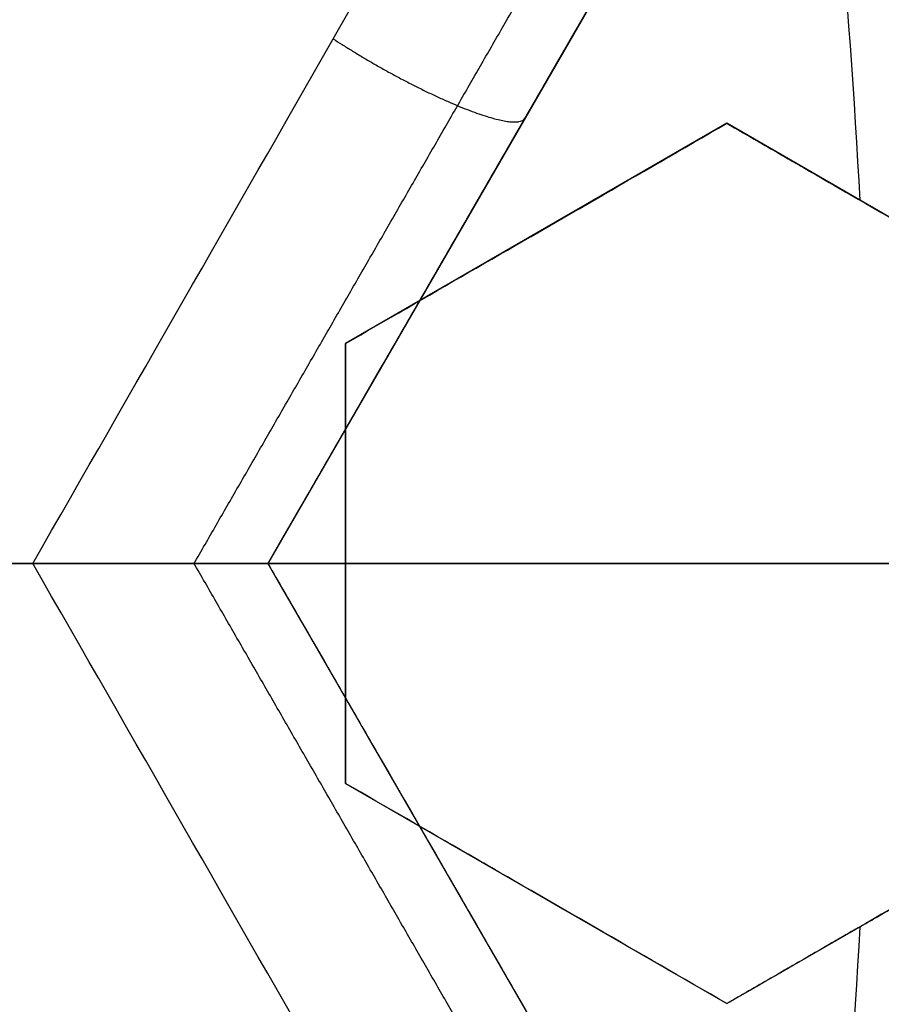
# Model space of a CAD drawing. Header units: centimetres. Extents: x -10 to 8.9, y -29.1 to -8.
# Tile 663 of 1035: x -6.1565 to -6.1023, y -28.2328 to -28.1708. Entities that reach past the tile are written whole.
import ezdxf

# ---------------------------------------------------------------- set-up
doc = ezdxf.new("R2010")
doc.units = ezdxf.units.CM
doc.layers.add('Default', color=7, linetype='Continuous', true_color=0x000000)

msp = doc.modelspace()

# ---------------------------------------------------------------- linework, layer by layer
at = {"layer": 'Default'}
for p, q in [((-6.108647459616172, -28.14914136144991, -1.114481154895), (-6.140897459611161, -28.20499999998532, -1.114481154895)), ((-6.124772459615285, -28.17707068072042, -1.158003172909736), (-6.124772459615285, -28.17707068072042, -1.065)), ((-6.112000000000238, -28.17728718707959, 0.1965351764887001), (-6.136000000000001, -28.19114359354, 0.1965351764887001)), ((-6.088000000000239, -28.19114359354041, 0.19057738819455), (-6.112000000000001, -28.17728718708, 0.19057738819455)), ((-6.12400000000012, -28.1842153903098, 0.1699478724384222), (-6.12400000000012, -28.1842153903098, 0.223156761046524)), ((-6.136, -28.19114359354, 0.2010622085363), (-6.136, -28.21885640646, 0.2010622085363)), ((-6.356237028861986, -28.205, 0.1625), (-6.088000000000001, -28.205, 0.1625)), ((-6.011897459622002, -28.205, -1.065), (-6.140897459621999, -28.205, -1.065)), ((-6.140897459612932, -28.20500000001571, -1.114481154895), (-6.108647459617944, -28.26085863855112, -1.114481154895)), ((-6.136, -28.205, 0.1744999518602), (-6.136, -28.205, 0.2277088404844)), ((-6.13599999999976, -28.21885640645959, 0.1965351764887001), (-6.111999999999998, -28.23271281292, 0.1965351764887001)), ((-6.111999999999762, -28.23271281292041, 0.19057738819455), (-6.088, -28.21885640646, 0.19057738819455)), ((-6.123999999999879, -28.22578460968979, 0.1699478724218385), (-6.123999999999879, -28.22578460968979, 0.2231567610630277))]:
    msp.add_line(p, q, dxfattribs=at)
at = {"layer": 'Default', "extrusion": (0, 0, -1)}
for centre, radius, start, end in [((6.550000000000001, -28.205, -0.45), 0.9, 90, 270), ((6.550000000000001, -28.205, 0.3399975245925), 0.8999999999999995, 90, 270), ((6.550000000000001, -28.205, 1.15), 0.8550000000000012, 90, 270), ((6.550000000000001, -28.205, 0.82), 0.8250000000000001, 0, 180), ((6.550000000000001, -28.205, 1.03), 0.82, 0, 180), ((6.550000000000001, -28.205, 1.005), 0.795, 0, 180), ((6.550000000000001, -28.205, 1.005), 0.7825000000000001, 0, 180), ((6.550000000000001, -28.205, 0.5348786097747), 0.7584500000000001, 90, 180), ((6.550000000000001, -28.205, 0.895), 0.7575000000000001, 0, 180), ((6.550000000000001, -28.205, -0.2075), 0.75, 0, 180), ((6.550000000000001, -28.205, -0.2075), 0.7025000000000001, 0, 180), ((6.550000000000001, -28.205, -0.1825), 0.6775000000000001, 0, 180), ((6.550000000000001, -28.205, -0.1725), 0.6774999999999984, 0, 180), ((6.550000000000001, -28.205, -0.2), 0.6725, 0, 180), ((6.550000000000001, -28.205, -0.1625), 0.6725, 0, 180), ((6.550000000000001, -28.205, -0.2), 0.6367740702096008, 0, 180), ((6.550000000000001, -28.205, -0.1809807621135), 0.6125, 0, 180), ((6.550000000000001, -28.205, -0.195), 0.6075000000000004, 0, 180), ((6.550000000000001, -28.205, -0.1625), 0.6075, 0, 180), ((6.550000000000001, -28.205, 1.24), 0.6075, 0, 180), ((6.550000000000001, -28.205, 1.220980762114), 0.6075, 0, 180), ((6.550000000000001, -28.205, -0.4), 0.5999999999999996, 90, 270), ((6.550000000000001, -28.205, -0.18660444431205), 0.5500000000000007, 0, 180), ((6.550000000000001, -28.205, 0.82), 0.8250000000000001, 180, 0), ((6.550000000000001, -28.205, 1.03), 0.82, 180, 0), ((6.550000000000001, -28.205, 1.005), 0.7950000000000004, 180, 0), ((6.550000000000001, -28.205, 0.87), 0.7825000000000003, 180, 0), ((6.550000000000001, -28.205, 1.005), 0.7825000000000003, 180, 0), ((6.550000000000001, -28.205, 0.895), 0.7575000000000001, 180, 0), ((6.550000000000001, -28.205, 0.53), 0.75, 180, 0), ((6.550000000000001, -28.205, -0.2075), 0.75, 180, 0), ((6.550000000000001, -28.205, -0.2075), 0.7025000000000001, 180, 0), ((6.550000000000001, -28.205, -0.1825), 0.6775000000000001, 180, 0), ((6.550000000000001, -28.205, -0.1725), 0.6774999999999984, 180, 0), ((6.550000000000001, -28.205, -0.1625), 0.6724999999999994, 180, 0), ((6.550000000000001, -28.205, -0.2), 0.6724999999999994, 180, 0), ((6.550000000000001, -28.205, -0.2), 0.6367740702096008, 180, 0), ((6.550000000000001, -28.205, -0.1809807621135), 0.6125, 180, 0), ((6.550000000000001, -28.205, -0.1625), 0.6075000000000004, 180, 0), ((6.550000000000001, -28.205, -0.195), 0.6075000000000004, 180, 0), ((6.550000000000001, -28.205, 1.220980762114), 0.6075, 180, 0), ((6.550000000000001, -28.205, 1.24), 0.6075000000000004, 180, 0), ((6.550000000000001, -28.205, -0.18660444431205), 0.5500000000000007, 180, 0)]:
    msp.add_arc(centre, radius, start, end, dxfattribs=at)
at = {"layer": 'Default'}
for centre, radius, start, end in [((-6.550000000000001, -28.205, -0.82), 0.8349999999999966, 270, 90), ((-6.550000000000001, -28.205, -1.13), 0.8349999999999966, 270, 90), ((-6.550000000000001, -28.205, -0.9750000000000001), 0.8350000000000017, 270, 90), ((-6.550000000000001, -28.205, -0.845), 0.8250000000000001, 0, 180), ((-6.550000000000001, -28.205, -0.8325), 0.8249999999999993, 0, 180), ((-6.550000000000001, -28.205, -0.87), 0.8, 0, 180), ((-6.550000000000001, -28.205, -0.87), 0.7825000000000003, 0, 180), ((-6.550000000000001, -28.205, 0.35), 0.775, 270, 90), ((-6.550000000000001, -28.205, -0.1486250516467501), 0.7749999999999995, 270, 90), ((-6.550000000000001, -28.205, -0.9800000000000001), 0.7575000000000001, 0, 180), ((-6.550000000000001, -28.205, -0.9375), 0.7575000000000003, 0, 180), ((-6.550000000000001, -28.205, -0.53), 0.75, 0, 180), ((-6.550000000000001, -28.205, -0.1612499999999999), 0.75, 0, 74.77009621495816), ((-6.550000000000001, -28.205, 0.1625), 0.6775000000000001, 0, 180), ((-6.550000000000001, -28.205, 0.18125), 0.6724999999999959, 0, 180), ((-6.550000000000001, -28.205, -1.21), 0.67, 0, 180), ((-6.550000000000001, -28.205, -1.24), 0.6400000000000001, 0, 180), ((-6.549999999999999, -28.205, 0.2), 0.6367740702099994, 0, 180), ((-6.550000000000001, -28.205, 0.1625), 0.6231698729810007, 0, 180), ((-6.550000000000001, -28.205, 0.17875), 0.6074999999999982, 0, 180), ((-6.550000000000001, -28.205, -1.230490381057), 0.6074999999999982, 0, 180), ((-6.550000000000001, -28.205, 0.45), 0.6000000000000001, 270, 90), ((-6.550000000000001, -28.205, 0.35), 0.6000000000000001, 270, 90), ((-6.550000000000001, -28.205, 0.195), 0.55, 0, 180), ((-6.550000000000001, -28.205, 0.1782088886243), 0.55, 0, 180), ((-6.5500000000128, -28.2050000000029, 0.1625), 0.4469695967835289, 2.93321794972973, 12.94174343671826), ((-6.550000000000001, -28.205, -0.845), 0.8250000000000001, 180, 0), ((-6.550000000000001, -28.205, -0.8325), 0.8249999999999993, 180, 0), ((-6.550000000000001, -28.205, -0.87), 0.8, 180, 0), ((-6.550000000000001, -28.205, -0.9800000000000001), 0.7575000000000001, 180, 0), ((-6.550000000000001, -28.205, -0.9375), 0.7574999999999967, 180, 0), ((-6.550000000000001, -28.205, 0.1625), 0.6775000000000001, 180, 0), ((-6.550000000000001, -28.205, 0.18125), 0.6724999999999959, 180, 0), ((-6.550000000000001, -28.205, -1.21), 0.67, 180, 0), ((-6.550000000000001, -28.205, -1.24), 0.6400000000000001, 180, 0), ((-6.550000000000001, -28.205, 0.2), 0.6367740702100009, 180, 0), ((-6.550000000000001, -28.205, 0.1625), 0.6231698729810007, 180, 0), ((-6.550000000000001, -28.205, 0.17875), 0.6074999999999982, 180, 0), ((-6.550000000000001, -28.205, -1.230490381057), 0.6074999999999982, 180, 0), ((-6.550000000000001, -28.205, 0.195), 0.55, 180, 0), ((-6.550000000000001, -28.205, 0.1782088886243), 0.55, 248.3999999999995, 0), ((-6.550000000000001, -28.205, -0.7112749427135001), 0.7750000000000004, 274.5310199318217, 0), ((-6.550000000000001, -28.205, -0.1612499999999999), 0.75, 296.8079204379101, 0), ((-6.550000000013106, -28.20499999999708, 0.1625), 0.4469695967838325, 347.0582565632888, 357.0667820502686)]:
    msp.add_arc(centre, radius, start, end, dxfattribs=at)
at = {"layer": 'Default', "extrusion": (1.379857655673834e-06, 1.228458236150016e-16, -0.9999999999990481)}
msp.add_arc((6.549999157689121, -28.20500000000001, 0.5348706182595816), 0.7584484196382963, 180, 287.9998757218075, dxfattribs=at)
at = {"layer": 'Default', "extrusion": (0, -1, 0)}
msp.add_arc((-6.550000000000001, -2.31, 28.20500000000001), 1.215, 71.06258657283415, 75.27834621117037, dxfattribs=at)
at = {"layer": 'Default'}
for points, degree in [([(-6.550000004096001, -27.30500495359, -1.129995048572), (-6.537465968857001, -27.30500495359, -1.129995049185), (-6.512386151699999, -27.30552127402, -1.129973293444), (-6.474783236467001, -27.3078854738, -1.129982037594), (-6.437304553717, -27.31181799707, -1.129979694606), (-6.399970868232, -27.3173257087, -1.129980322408), (-6.362926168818, -27.32438806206, -1.129980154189), (-6.326197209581, -27.3329983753, -1.129980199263), (-6.289861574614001, -27.34314050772, -1.129980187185), (-6.254013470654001, -27.35478489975, -1.129980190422), (-6.218660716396, -27.36792869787, -1.129980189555), (-6.183898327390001, -27.38253814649, -1.129980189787), (-6.149770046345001, -27.39859430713, -1.129980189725), (-6.116350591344, -27.41606289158, -1.129980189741), (-6.083707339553, -27.43490588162, -1.129980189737), (-6.051859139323, -27.45511347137, -1.129980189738), (-6.020892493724, -27.47663251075, -1.129980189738), (-5.990848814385, -27.49943348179, -1.129980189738), (-5.961791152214, -27.52346942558, -1.129980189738), (-5.933780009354, -27.54868705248, -1.129980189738), (-5.906829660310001, -27.5750745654, -1.129980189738), (-5.881013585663, -27.60256235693, -1.129980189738), (-5.856368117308, -27.63111066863, -1.129980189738), (-5.832942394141, -27.66066372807, -1.129980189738), (-5.810787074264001, -27.69115373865, -1.129980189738), (-5.789912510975, -27.72256746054, -1.129980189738), (-5.770375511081, -27.75482271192, -1.129980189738), (-5.752204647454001, -27.78787084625, -1.129980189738), (-5.735435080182, -27.8216495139, -1.129980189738), (-5.720103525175, -27.8560794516, -1.129980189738), (-5.706216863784, -27.89114626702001, -1.129980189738), (-5.693813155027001, -27.92675906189, -1.129980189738), (-5.682910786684, -27.96286272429, -1.129980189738), (-5.673530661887, -27.99939085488, -1.129980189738), (-5.665692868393, -28.03625586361, -1.129980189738), (-5.659400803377, -28.07344306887, -1.129980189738), (-5.654672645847, -28.11085723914, -1.129980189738), (-5.651515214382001, -28.14843802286, -1.129980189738), (-5.649934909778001, -28.18611932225, -1.129980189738), (-5.649933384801, -28.22380820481, -1.129980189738), (-5.65151069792, -28.26149020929, -1.129980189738), (-5.654665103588, -28.29907102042, -1.129980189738), (-5.659390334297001, -28.33648606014, -1.129980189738), (-5.665679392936, -28.37367347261, -1.129980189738), (-5.673514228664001, -28.41053911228, -1.129980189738), (-5.68289159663, -28.447068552, -1.129980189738), (-5.693791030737, -28.48317285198, -1.129980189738), (-5.706192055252, -28.51878703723, -1.129980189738), (-5.720075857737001, -28.5538547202, -1.129980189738), (-5.735404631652, -28.58828579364, -1.129980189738), (-5.752171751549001, -28.62206623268, -1.129980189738), (-5.770339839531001, -28.65511550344, -1.129980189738), (-5.78987442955, -28.68737253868, -1.129980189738), (-5.810746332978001, -28.71878763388, -1.129980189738), (-5.832899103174, -28.74927924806, -1.129980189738), (-5.85632282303, -28.77883458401, -1.129980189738), (-5.880965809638, -28.80738458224, -1.129980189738), (-5.906779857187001, -28.83487458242, -1.129980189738), (-5.933727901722, -28.86126400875, -1.129980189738), (-5.961736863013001, -28.88648372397, -1.129980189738), (-5.990793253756, -28.9105224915, -1.129980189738), (-6.020835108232, -28.93332580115, -1.129980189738), (-6.051800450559, -28.95484754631, -1.129980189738), (-6.083647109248, -28.97505764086, -1.129980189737), (-6.116288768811, -28.99390313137, -1.129980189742), (-6.149707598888, -29.01137470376, -1.129980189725), (-6.183834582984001, -29.02743347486, -1.129980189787), (-6.218595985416, -29.04204567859, -1.129980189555), (-6.253947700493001, -29.05519220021, -1.129980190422), (-6.289795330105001, -29.06683951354, -1.129980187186), (-6.326131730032, -29.07698483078, -1.129980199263), (-6.36285948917, -29.08559773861, -1.12998015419), (-6.399900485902, -29.09266234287, -1.129980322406), (-6.437231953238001, -29.0981728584, -1.129979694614), (-6.47471667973, -29.10210911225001, -1.129982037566), (-6.512339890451, -29.1044772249, -1.129973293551), (-6.537448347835, -29.10499504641, -1.129995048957), (-6.549999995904, -29.10499504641, -1.129995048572)], 3), ([(-6.550000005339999, -27.32500645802, -1.149993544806), (-6.537651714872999, -27.32500645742, -1.149993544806), (-6.512986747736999, -27.32554459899, -1.150002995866), (-6.476051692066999, -27.32787036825, -1.14999919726), (-6.439276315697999, -27.33175223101, -1.150000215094), (-6.402654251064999, -27.33717969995, -1.149999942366), (-6.366301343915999, -27.34414129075, -1.150000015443), (-6.330232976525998, -27.35263500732, -1.149999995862), (-6.294592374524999, -27.36262965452, -1.150000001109), (-6.259531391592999, -27.37406902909, -1.149999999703), (-6.225026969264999, -27.3869473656, -1.15000000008), (-6.191106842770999, -27.40125022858, -1.149999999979), (-6.157777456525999, -27.41697696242, -1.150000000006), (-6.125134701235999, -27.43408646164, -1.149999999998), (-6.093256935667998, -27.45253472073, -1.15), (-6.062162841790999, -27.47231088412, -1.15), (-6.031930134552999, -27.49336665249, -1.15), (-6.002594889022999, -27.51567691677, -1.15), (-5.974227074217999, -27.53918966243, -1.15), (-5.946891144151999, -27.56384678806, -1.15), (-5.920598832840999, -27.58963664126, -1.15), (-5.895416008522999, -27.61649551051, -1.15), (-5.871372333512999, -27.64439091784, -1.15), (-5.848517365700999, -27.67326728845, -1.15), (-5.826900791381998, -27.7030584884, -1.15), (-5.806533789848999, -27.73375047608, -1.15), (-5.787472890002, -27.76526110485, -1.15), (-5.76974489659, -27.79754437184, -1.15), (-5.753383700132, -27.83054026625, -1.15), (-5.738424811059, -27.86417236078, -1.15), (-5.724875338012, -27.89842624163, -1.15), (-5.71277321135, -27.93321101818, -1.15), (-5.702135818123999, -27.96847408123, -1.15), (-5.692983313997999, -28.00415159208, -1.15), (-5.68533537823, -28.04015809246, -1.15), (-5.679195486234, -28.07647885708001, -1.15), (-5.674581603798, -28.11301879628, -1.15), (-5.67150000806, -28.14971971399, -1.15), (-5.669956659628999, -28.18652113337, -1.15), (-5.669953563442, -28.22333487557, -1.15), (-5.671491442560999, -28.26014682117, -1.15), (-5.674568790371, -28.29686076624, -1.15), (-5.679179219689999, -28.33341174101, -1.15), (-5.685316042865, -28.36974098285, -1.15), (-5.692961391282, -28.40575529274, -1.15), (-5.702112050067, -28.44144108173, -1.15), (-5.712748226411, -28.47671239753, -1.15), (-5.724850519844, -28.511507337, -1.15), (-5.738400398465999, -28.54576972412, -1.15), (-5.753358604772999, -28.57940639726, -1.15), (-5.769717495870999, -28.61240308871, -1.15), (-5.787441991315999, -28.6446852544, -1.15), (-5.806500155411, -28.6761964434, -1.15), (-5.826864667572, -28.70688945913, -1.15), (-5.848479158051, -28.73668231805, -1.15), (-5.871332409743, -28.76556074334, -1.15), (-5.895372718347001, -28.79345624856, -1.15), (-5.920549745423, -28.82031302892, -1.15), (-5.946837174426, -28.84610244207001, -1.15), (-5.974176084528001, -28.8707665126, -1.15), (-6.002558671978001, -28.89429476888, -1.15), (-6.031913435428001, -28.9166216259, -1.15), (-6.062165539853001, -28.9376912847, -1.15), (-6.093277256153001, -28.95747792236, -1.15), (-6.125171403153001, -28.97593404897, -1.149999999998), (-6.157830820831, -28.99304986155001, -1.150000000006), (-6.191177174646, -29.0087814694, -1.149999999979), (-6.225118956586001, -29.02308952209, -1.15000000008), (-6.25964571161, -29.03597120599, -1.149999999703), (-6.294721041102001, -29.04740944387, -1.150000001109), (-6.330363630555, -29.05739860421, -1.149999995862), (-6.366429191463, -29.06588597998, -1.150000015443), (-6.40278818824, -29.07284313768, -1.149999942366), (-6.439415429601, -29.07826537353, -1.150000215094), (-6.476180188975, -29.08214014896, -1.14999919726), (-6.513077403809, -29.08445837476, -1.150002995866), (-6.537686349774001, -29.08499354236, -1.149993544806), (-6.54999999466, -29.08499354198, -1.149993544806)], 3), ([(-6.549999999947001, -27.42838343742, -0.7616165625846), (-6.538747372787, -27.42824483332, -0.7617551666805), (-6.516204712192, -27.42845367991, -0.7620351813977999), (-6.482313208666, -27.43024072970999, -0.7624632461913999), (-6.448493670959, -27.43350371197, -0.7628974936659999), (-6.414786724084, -27.43824561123, -0.763337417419), (-6.381352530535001, -27.44444544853, -0.7637809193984), (-6.348201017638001, -27.45209983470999, -0.7642278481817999), (-6.315445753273, -27.46118216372, -0.764676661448), (-6.283108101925, -27.47168408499, -0.7651270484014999), (-6.251249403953, -27.48358745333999, -0.7655781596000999), (-6.219910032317, -27.49687984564, -0.766029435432), (-6.189177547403, -27.51152847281, -0.7664796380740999), (-6.159225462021, -27.52744172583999, -0.7669261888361), (-6.130017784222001, -27.54461827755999, -0.7673695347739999), (-6.101215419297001, -27.56329288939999, -0.7678150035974), (-6.073286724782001, -27.58321536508, -0.7682556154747), (-6.047409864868, -27.60344005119, -0.7686723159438), (-6.024707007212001, -27.6227118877, -0.7690451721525), (-6.004504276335, -27.64114310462, -0.7693833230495), (-5.984998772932, -27.66020157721, -0.7697151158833), (-5.965776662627, -27.68034635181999, -0.7700594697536), (-5.947249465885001, -27.70119728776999, -0.7704083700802), (-5.929608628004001, -27.72252886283, -0.7707584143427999), (-5.913139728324, -27.74390244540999, -0.7711027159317), (-5.896745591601, -27.76673460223, -0.7714641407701), (-5.879471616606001, -27.79280128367, -0.7718690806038), (-5.862185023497, -27.82140181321, -0.7723044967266), (-5.845650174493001, -27.85166194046, -0.7727558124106), (-5.830525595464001, -27.88248582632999, -0.7732063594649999), (-5.816816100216, -27.91378163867, -0.7736550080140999), (-5.804432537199, -27.94575507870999, -0.7741047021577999), (-5.793443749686, -27.97826360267, -0.7745533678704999), (-5.783885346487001, -28.01119863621, -0.7749995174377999), (-5.775776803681, -28.04447658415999, -0.7754420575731), (-5.769121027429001, -28.07806966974, -0.7758806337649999), (-5.763924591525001, -28.11195605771, -0.7763150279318), (-5.760204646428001, -28.14606329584, -0.7767440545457), (-5.75797080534, -28.18027120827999, -0.7771671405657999), (-5.757226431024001, -28.21470555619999, -0.7775824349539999), (-5.757979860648, -28.24925848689, -0.7780047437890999), (-5.760231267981, -28.28374168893, -0.7784336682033), (-5.763975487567, -28.31808767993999, -0.7788678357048), (-5.769197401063, -28.35219385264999, -0.7793060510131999), (-5.775894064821, -28.38605939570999, -0.7797482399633), (-5.784064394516, -28.41964983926, -0.7801939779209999), (-5.793686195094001, -28.45285785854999, -0.7806418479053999), (-5.804730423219, -28.48558927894, -0.781090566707), (-5.817164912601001, -28.51776854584, -0.7815390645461), (-5.830995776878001, -28.54941158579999, -0.7819875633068), (-5.846175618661, -28.5804064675, -0.7824344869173), (-5.862691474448, -28.61072888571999, -0.7828794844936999), (-5.880499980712, -28.64029706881, -0.7833213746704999), (-5.899571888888, -28.66906635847, -0.7837594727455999), (-5.91989141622, -28.69700629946, -0.7841934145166), (-5.941356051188, -28.72398166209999, -0.7846208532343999), (-5.963982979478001, -28.75002327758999, -0.7850431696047), (-5.987781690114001, -28.77512537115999, -0.7854569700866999), (-6.012782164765, -28.7993101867, -0.7858765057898), (-6.03884161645, -28.82242111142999, -0.7863039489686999), (-6.065837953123, -28.84435183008, -0.786736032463), (-6.093752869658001, -28.86509285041, -0.7871728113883), (-6.122529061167, -28.88460275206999, -0.7876132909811), (-6.15214747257, -28.90286625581, -0.7880571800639), (-6.18250003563, -28.91981717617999, -0.7885028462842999), (-6.213581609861, -28.93545322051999, -0.7889502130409), (-6.245293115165, -28.94972306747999, -0.7893978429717), (-6.277594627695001, -28.96261096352, -0.7898451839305), (-6.310433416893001, -28.97409375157, -0.790291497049), (-6.343717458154, -28.98414082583, -0.7907355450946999), (-6.377431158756, -28.99274659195, -0.7911771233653), (-6.411455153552, -28.99988067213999, -0.7916146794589), (-6.445763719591, -29.00553981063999, -0.7920479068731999), (-6.480290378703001, -29.00971218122, -0.7924759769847), (-6.515041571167, -29.01239375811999, -0.7928989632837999), (-6.538334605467, -29.01317723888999, -0.7931772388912), (-6.549999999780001, -29.01331529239, -0.7933152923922)], 3), ([(-6.550000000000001, -28.98, -0.6472501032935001), (-6.538733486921, -28.98, -0.6470307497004), (-6.516189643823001, -28.97950872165, -0.6465878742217), (-6.482389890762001, -28.97729300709, -0.6459119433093), (-6.448718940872, -28.97360204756, -0.6452266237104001), (-6.415286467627, -28.96845141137, -0.6445341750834), (-6.382136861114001, -28.9618541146, -0.6438355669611), (-6.349274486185, -28.95380935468, -0.6431308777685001), (-6.316821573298, -28.94434696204, -0.6424227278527), (-6.284787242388, -28.93346993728, -0.6417113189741), (-6.253280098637, -28.92121449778, -0.6409990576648), (-6.222324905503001, -28.90759197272, -0.6402865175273), (-6.191987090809, -28.89262837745, -0.6395751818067), (-6.162348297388, -28.87636610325, -0.6388669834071), (-6.133423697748, -28.85881215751, -0.6381622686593), (-6.1053183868, -28.84003103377, -0.6374636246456), (-6.07803369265, -28.82002363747, -0.6367710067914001), (-6.051669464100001, -28.7988625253, -0.6360872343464), (-6.026237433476, -28.77655854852, -0.6354115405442), (-6.001809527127, -28.75317251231, -0.6347498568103), (-5.978430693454, -28.72875070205, -0.6340883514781), (-5.956125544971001, -28.70331637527, -0.6334126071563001), (-5.934966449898, -28.67695331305, -0.6327288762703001), (-5.914960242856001, -28.6496691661, -0.6320362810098), (-5.896181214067, -28.62156563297, -0.6313376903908), (-5.878632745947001, -28.59264971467, -0.6306331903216), (-5.862367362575, -28.56300470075, -0.6299248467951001), (-5.847408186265, -28.53267528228, -0.629213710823), (-5.833784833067, -28.50171815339, -0.6285011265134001), (-5.821532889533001, -28.47022030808, -0.6277890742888), (-5.8106490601, -28.43816826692, -0.6270772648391), (-5.801170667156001, -28.40565376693, -0.6263677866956), (-5.793124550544, -28.37276766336, -0.6256626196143), (-5.786530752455, -28.33961176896, -0.6249639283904), (-5.78138744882, -28.30619858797, -0.6242718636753), (-5.777701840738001, -28.27254822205, -0.6235871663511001), (-5.775489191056, -28.23876096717, -0.6229108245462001), (-5.774754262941, -28.20494234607, -0.6222489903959), (-5.775493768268, -28.17114853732, -0.6215875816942), (-5.777706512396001, -28.13740264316, -0.6209120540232), (-5.781393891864, -28.10374893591, -0.6202272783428), (-5.786546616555, -28.07029563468, -0.6195343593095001), (-5.793145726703, -28.0371388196, -0.6188356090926), (-5.801183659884, -28.00430073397, -0.6181314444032), (-5.810652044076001, -27.97182316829, -0.6174227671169), (-5.821536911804, -27.93976765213, -0.6167108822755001), (-5.833799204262, -27.90824671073, -0.6159982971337), (-5.847421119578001, -27.87729763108, -0.615285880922), (-5.862376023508, -27.84697847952, -0.6145749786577), (-5.878652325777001, -27.8173156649, -0.613866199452), (-5.896211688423, -27.78838626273, -0.6131613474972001), (-5.914995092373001, -27.76028113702, -0.6124626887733), (-5.934999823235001, -27.73300334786, -0.6117702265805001), (-5.956160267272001, -27.70664206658, -0.6110865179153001), (-5.978475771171, -27.68119987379, -0.6104105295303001), (-6.001860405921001, -27.6567765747, -0.6097489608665), (-6.026289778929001, -27.63339360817, -0.6090872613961), (-6.051718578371, -27.61109628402, -0.6084116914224), (-6.078088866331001, -27.58993391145, -0.6077277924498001), (-6.105377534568, -27.56992754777, -0.6070351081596), (-6.133484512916, -27.55114909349, -0.6063364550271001), (-6.162412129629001, -27.53359698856, -0.6056316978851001), (-6.192055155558, -27.51733618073, -0.6049234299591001), (-6.222391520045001, -27.50237706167, -0.6042121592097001), (-6.253344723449, -27.48875867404, -0.6034996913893), (-6.284863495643, -27.47650207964, -0.6027871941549), (-6.316910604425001, -27.46562484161, -0.6020755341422), (-6.349366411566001, -27.45616608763, -0.6013673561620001), (-6.382222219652, -27.44812703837, -0.6006628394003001), (-6.415376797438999, -27.44153241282, -0.5999641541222), (-6.448824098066, -27.43638416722, -0.5992714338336), (-6.482460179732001, -27.43270175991, -0.5985868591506), (-6.516196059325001, -27.43049163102, -0.5979122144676), (-6.538732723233, -27.43, -0.5974694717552), (-6.550000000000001, -27.43, -0.5972501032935)], 3), ([(-6.155689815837, -28.205, -1.160763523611), (-6.143044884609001, -28.18291807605, -1.165102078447), (-6.130471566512, -28.16096121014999, -1.169649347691), (-6.117976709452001, -28.13914136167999, -1.174402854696)], 3), ([(-6.108647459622, -28.14914136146, -1.065), (-6.124772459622, -28.17707068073, -1.065), (-6.140897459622, -28.205, -1.065)], 2), ([(-6.108647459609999, -28.14914136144, -1.16396230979), (-6.119342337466, -28.16766543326, -1.159924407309), (-6.130093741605, -28.18628741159, -1.156036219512), (-6.140897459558, -28.205, -1.152299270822)], 3), ([(-6.135999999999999, -28.19114359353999, 0.1744155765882), (-6.133474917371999, -28.1896857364, 0.1734792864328), (-6.128330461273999, -28.18671558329, 0.1715667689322), (-6.120344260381, -28.18210474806, 0.1685824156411), (-6.114814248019, -28.17891199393, 0.1665054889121), (-6.111999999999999, -28.17728718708, 0.1654458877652)], 3), ([(-6.135999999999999, -28.19114359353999, 0.2276244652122), (-6.133473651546, -28.18968500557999, 0.2266877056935), (-6.128327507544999, -28.18671387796, 0.2247745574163), (-6.120341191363, -28.18210297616, 0.2217901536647), (-6.114812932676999, -28.17891123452, 0.2197138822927), (-6.111999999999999, -28.17728718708, 0.2186547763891)], 3), ([(-6.111999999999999, -28.17728718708, 0.2186547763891), (-6.111999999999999, -28.17728718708, 0.19205033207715), (-6.111999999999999, -28.17728718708, 0.1654458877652)], 2), ([(-6.111999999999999, -28.17728718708, 0.1654458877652), (-6.111082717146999, -28.17781678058, 0.1651248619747), (-6.109238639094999, -28.17888145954, 0.164478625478), (-6.106444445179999, -28.18049468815, 0.1634968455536), (-6.10456203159, -28.18158150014, 0.1628337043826), (-6.103615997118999, -28.18212769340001, 0.1625)], 3), ([(-6.111999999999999, -28.17728718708, 0.2186547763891), (-6.1094480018, -28.17876058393, 0.217761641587), (-6.104267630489, -28.1817514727, 0.2159420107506), (-6.096278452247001, -28.18636402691, 0.2131154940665), (-6.090786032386, -28.18953507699, 0.2111586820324), (-6.088000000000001, -28.19114359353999, 0.2101626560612)], 3), ([(-6.088000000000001, -28.19114359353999, 0.1625), (-6.095807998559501, -28.18663564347, 0.1625), (-6.103615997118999, -28.18212769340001, 0.1625)], 2), ([(-6.135999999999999, -28.19114359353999, 0.2276244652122), (-6.135999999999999, -28.19114359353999, 0.2010200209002), (-6.135999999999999, -28.19114359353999, 0.1744155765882)], 2), ([(-6.135999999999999, -28.205, 0.1744999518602), (-6.135999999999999, -28.20339824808, 0.1744999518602), (-6.135999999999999, -28.20023737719, 0.1744930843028), (-6.135999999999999, -28.19572107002, 0.1744651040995), (-6.135999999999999, -28.19266599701, 0.1744341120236), (-6.135999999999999, -28.19114359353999, 0.1744155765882)], 3), ([(-6.135999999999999, -28.205, 0.2277088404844), (-6.135999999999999, -28.20339825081, 0.2277088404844), (-6.135999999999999, -28.20023738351, 0.2277019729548), (-6.135999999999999, -28.19572107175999, 0.227673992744), (-6.135999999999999, -28.19266599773, 0.2276430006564), (-6.135999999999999, -28.19114359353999, 0.2276244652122)], 3), ([(-6.784376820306, -28.92632328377, -0.6348712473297), (-6.773838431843, -28.92974735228, -0.6346469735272), (-6.752592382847, -28.93614668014, -0.6341960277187), (-6.720306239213, -28.94433158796, -0.6335039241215), (-6.687691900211, -28.95109451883, -0.6328066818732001), (-6.654850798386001, -28.95641256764, -0.6321091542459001), (-6.621864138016, -28.9602809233, -0.6314149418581), (-6.588739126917, -28.96270318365, -0.6307247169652), (-6.555473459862, -28.96367365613, -0.6300349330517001), (-6.522210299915, -28.96318367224, -0.6293441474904), (-6.489025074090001, -28.96123883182, -0.6286502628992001), (-6.455904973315, -28.95783633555, -0.6279497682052), (-6.422932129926, -28.95297750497, -0.6272443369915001), (-6.390217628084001, -28.94667756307, -0.6265372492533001), (-6.357843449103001, -28.93895566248, -0.6258300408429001), (-6.32588632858, -28.92983586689, -0.6251236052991), (-6.29439659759, -28.91933902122, -0.6244195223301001), (-6.263411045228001, -28.90748132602, -0.6237197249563), (-6.232968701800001, -28.89427837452, -0.6230257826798), (-6.203113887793, -28.87974755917, -0.6223343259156), (-6.173891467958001, -28.86390613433, -0.6216420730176), (-6.145383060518, -28.84679413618, -0.6209485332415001), (-6.117675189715, -28.82846554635, -0.6202531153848), (-6.090803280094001, -28.80894739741, -0.6195567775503), (-6.064798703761, -28.78826200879, -0.6188620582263), (-6.039692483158, -28.76642843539, -0.6181707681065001), (-6.015556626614, -28.7435034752, -0.6174807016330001), (-5.992461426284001, -28.71955357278, -0.6167897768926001), (-5.970470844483, -28.69465328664, -0.6160960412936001), (-5.949568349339, -28.66878590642, -0.6153957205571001), (-5.929800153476, -28.64199891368, -0.6146904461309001), (-5.911222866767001, -28.61436507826, -0.6139833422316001), (-5.893872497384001, -28.58593678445, -0.6132760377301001), (-5.877788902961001, -28.55677817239, -0.6125695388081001), (-5.863017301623, -28.52697722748, -0.6118646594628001), (-5.849582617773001, -28.49659792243, -0.611162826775), (-5.837496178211, -28.4656760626, -0.6104680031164), (-5.826765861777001, -28.43423308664, -0.6097777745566), (-5.817399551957, -28.40226333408, -0.6090851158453), (-5.809456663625, -28.36995449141, -0.6083902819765), (-5.802947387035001, -28.33738758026, -0.6076936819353), (-5.797866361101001, -28.30454704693, -0.606996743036), (-5.794229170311, -28.27151677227, -0.606301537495), (-5.792040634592, -28.23836319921, -0.6056096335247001), (-5.791549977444, -28.21613082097, -0.6051462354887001), (-5.791549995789, -28.20499952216, -0.6049143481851)], 3), ([(-6.161, -28.205, 0.236808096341), (-6.148499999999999, -28.205, 0.2322584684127), (-6.135999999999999, -28.205, 0.2277088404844)], 2), ([(-6.135999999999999, -28.205, 0.1744999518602), (-6.148499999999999, -28.205, 0.17904957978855), (-6.161, -28.205, 0.1835992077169)], 2), ([(-6.140897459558, -28.205, -1.152299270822), (-6.140897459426, -28.205, -1.152688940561), (-6.14094878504, -28.205, -1.153467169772), (-6.141179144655, -28.205, -1.154602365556), (-6.141554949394, -28.205, -1.155683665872), (-6.142073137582, -28.205, -1.156710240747), (-6.142739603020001, -28.205, -1.157681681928), (-6.143542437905, -28.205, -1.15857078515), (-6.144478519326, -28.205, -1.159370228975), (-6.145559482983, -28.205, -1.160075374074), (-6.146763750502, -28.205, -1.160658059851), (-6.148083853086, -28.205, -1.16110565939), (-6.149517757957, -28.205, -1.161402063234), (-6.151018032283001, -28.205, -1.161526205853), (-6.152563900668, -28.205, -1.161471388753), (-6.154140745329, -28.205, -1.161227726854), (-6.1551796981, -28.205, -1.160938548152), (-6.155689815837, -28.205, -1.160763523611)], 3), ([(-6.117976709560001, -28.27085863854, -1.174402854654), (-6.130471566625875, -28.24903878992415, -1.169649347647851), (-6.143044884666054, -28.22708192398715, -1.165102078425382), (-6.155689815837, -28.205, -1.160763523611)], 3), ([(-6.140897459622, -28.205, -1.065), (-6.124772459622, -28.23292931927, -1.065), (-6.108647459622, -28.26085863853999, -1.065)], 2), ([(-6.140897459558, -28.205, -1.152299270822), (-6.130093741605, -28.22371258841, -1.156036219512), (-6.119342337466, -28.24233456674, -1.159924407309), (-6.108647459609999, -28.26085863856, -1.16396230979)], 3), ([(-6.140897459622, -28.205, -1.065), (-6.140897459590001, -28.205, -1.108649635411), (-6.140897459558, -28.205, -1.152299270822)], 2), ([(-6.135999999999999, -28.21885640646, 0.1744155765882), (-6.135999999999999, -28.21733400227, 0.1744341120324), (-6.135999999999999, -28.21427892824, 0.1744651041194), (-6.135999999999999, -28.20976261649, 0.1744930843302), (-6.135999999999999, -28.20660174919, 0.1744999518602), (-6.135999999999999, -28.205, 0.1744999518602)], 3), ([(-6.135999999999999, -28.21885640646, 0.2276244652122), (-6.135999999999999, -28.21733400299, 0.2276430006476), (-6.135999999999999, -28.21427892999, 0.2276739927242), (-6.135999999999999, -28.20976262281, 0.2277019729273), (-6.135999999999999, -28.20660175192, 0.2277088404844), (-6.135999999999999, -28.205, 0.2277088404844)], 3), ([(-6.135999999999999, -28.21885640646, 0.1744155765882), (-6.135999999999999, -28.21885640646, 0.2010200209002), (-6.135999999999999, -28.21885640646, 0.2276244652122)], 2), ([(-6.111999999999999, -28.23271281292, 0.1654458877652), (-6.114812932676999, -28.23108876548, 0.1665049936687), (-6.120341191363, -28.22789702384, 0.1685812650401), (-6.128327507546, -28.22328612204, 0.1715656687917), (-6.133473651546, -28.22031499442, 0.1734788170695), (-6.135999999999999, -28.21885640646, 0.1744155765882)], 3), ([(-6.111999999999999, -28.23271281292, 0.2186547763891), (-6.114814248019, -28.23108800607, 0.2197143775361), (-6.12034426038, -28.22789525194, 0.2217913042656), (-6.128330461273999, -28.22328441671, 0.2247756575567), (-6.133474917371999, -28.2203142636, 0.2266881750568), (-6.135999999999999, -28.21885640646, 0.2276244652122)], 3), ([(-6.088000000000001, -28.21885640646, 0.2101626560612), (-6.090787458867, -28.22046574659, 0.2111591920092), (-6.096281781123, -28.22363789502, 0.2131166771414), (-6.104270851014, -28.22825038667, 0.2159431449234), (-6.109449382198, -28.23124021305, 0.2177621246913), (-6.111999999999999, -28.23271281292, 0.2186547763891)], 3), ([(-6.103615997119, -28.2278723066, 0.1625), (-6.095807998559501, -28.22336435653, 0.1625), (-6.088000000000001, -28.21885640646, 0.1625)], 2), ([(-6.103615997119, -28.2278723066, 0.1625), (-6.104561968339, -28.22841846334, 0.1628336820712), (-6.106444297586, -28.22950522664, 0.163496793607), (-6.109238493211, -28.23111845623, 0.164478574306), (-6.111082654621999, -28.23218318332, 0.1651248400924), (-6.111999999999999, -28.23271281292, 0.1654458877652)], 3), ([(-6.111999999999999, -28.23271281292, 0.2186547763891), (-6.111999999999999, -28.23271281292, 0.19205033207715), (-6.111999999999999, -28.23271281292, 0.1654458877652)], 2)]:
    msp.add_open_spline(points, degree=degree, dxfattribs=at)
for points, knots in [([(-5.978187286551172, -27.65671795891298, -0.8200013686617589), (-5.982028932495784, -27.65271221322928, -0.8198943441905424), (-6.0036866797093, -27.63059904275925, -0.8192981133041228), (-6.045434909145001, -27.592650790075, -0.8182125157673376), (-6.107814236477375, -27.54614199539, -0.81665422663), (-6.1750504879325, -27.505673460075, -0.8150551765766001), (-6.246341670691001, -27.47188979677, -0.8134306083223), (-6.320641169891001, -27.445368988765, -0.8118060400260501), (-6.396800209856, -27.42644239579, -0.8102069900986), (-6.473795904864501, -27.415221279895, -0.8086487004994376), (-6.550005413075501, -27.41158862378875, -0.8071806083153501), (-6.626214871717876, -27.415222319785, -0.8057125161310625), (-6.703210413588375, -27.42644448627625, -0.8041542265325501), (-6.779369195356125, -27.44537211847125, -0.8025551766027), (-6.853668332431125, -27.4718939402, -0.8009306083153), (-6.924959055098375, -27.50567857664, -0.7993060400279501), (-6.992194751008, -27.54614802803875, -0.7977069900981), (-7.054573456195, -27.59265767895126, -0.79614870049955), (-7.111030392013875, -27.64397726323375, -0.7946806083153), (-7.1623492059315, -27.700434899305, -0.7932125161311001), (-7.2088580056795, -27.762814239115, -0.7916542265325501), (-7.249326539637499, -27.83005048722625, -0.7900551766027), (-7.2831102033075, -27.90134167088, -0.7884306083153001), (-7.309631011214, -27.97564116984, -0.78680604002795), (-7.328557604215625, -28.05180020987, -0.7852069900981), (-7.339778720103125, -28.12879590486, -0.78364870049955), (-7.343411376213, -28.205005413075, -0.7821806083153), (-7.339777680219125, -28.28121487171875, -0.7807125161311), (-7.328555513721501, -28.358210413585, -0.77915422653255), (-7.314570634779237, -28.41448112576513, -0.7779727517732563), (-7.305021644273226, -28.4449068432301, -0.7773179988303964), (-7.303262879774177, -28.4503068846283, -0.7772012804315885)], [9.275203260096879, 9.275203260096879, 9.275203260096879, 9.275203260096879, 9.451340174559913, 10.25789556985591, 11.0644509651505, 11.8710063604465, 12.67756175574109, 13.48411715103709, 14.29067254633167, 15.09722794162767, 15.90378333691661, 16.71033873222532, 17.5168941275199, 18.32344952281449, 19.13000491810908, 19.93656031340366, 20.74311570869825, 21.54967110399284, 22.35622649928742, 23.16278189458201, 23.9693372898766, 24.77589268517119, 25.58244808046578, 26.38900347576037, 27.19555887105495, 28.00211426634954, 28.80866966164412, 29.61522505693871, 30.4217804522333, 31.228335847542, 31.40302071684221, 31.40302071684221, 31.40302071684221, 31.40302071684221]), ([(-6.550000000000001, -27.43, -0.662549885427), (-6.538709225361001, -27.43, -0.662769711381), (-6.516127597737, -27.43049355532, -0.6632133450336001), (-6.48231956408, -27.43271317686, -0.663889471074), (-6.448640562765, -27.43640787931, -0.6645749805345), (-6.415154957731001, -27.4415706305, -0.6652685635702), (-6.381926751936, -27.44819158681, -0.6659688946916), (-6.349019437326, -27.45625811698, -0.6666746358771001), (-6.316495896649, -27.46575482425, -0.6673844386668), (-6.28441829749, -27.47666356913, -0.6680969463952), (-6.252847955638, -27.48896350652, -0.6688107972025), (-6.221845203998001, -27.50263113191, -0.6695246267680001), (-6.191469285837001, -27.51764032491, -0.6702370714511), (-6.161778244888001, -27.53396239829, -0.6709467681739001), (-6.132828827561, -27.55156614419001, -0.6716523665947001), (-6.104676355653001, -27.57041790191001, -0.6723524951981), (-6.077374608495, -27.59048163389, -0.6730459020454), (-6.050975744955, -27.61171897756, -0.6737309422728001), (-6.025530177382, -27.6340893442, -0.6744075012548), (-6.00108657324, -27.65754989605, -0.6750698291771), (-5.977691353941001, -27.68205603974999, -0.6757333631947), (-5.955388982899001, -27.7075612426, -0.6764104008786), (-5.934222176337, -27.73401671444, -0.6770960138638), (-5.914231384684, -27.76137194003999, -0.6777898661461), (-5.895454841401, -27.78957464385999, -0.6784903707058), (-5.877928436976, -27.81857095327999, -0.6791962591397), (-5.861685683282, -27.84830545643, -0.6799061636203), (-5.846757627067, -27.87872134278, -0.6806187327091), (-5.833172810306, -27.90976047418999, -0.681332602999), (-5.820957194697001, -27.94136353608, -0.6820464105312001), (-5.810134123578, -27.97347013, -0.6827587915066), (-5.800724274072, -28.00601889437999, -0.6834683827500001), (-5.79274561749, -28.0389476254, -0.6841738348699), (-5.786213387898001, -28.07219337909, -0.6848737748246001), (-5.781140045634, -28.10569263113, -0.6855669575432), (-5.777535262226, -28.13938134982, -0.6862517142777), (-5.775449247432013, -28.17250677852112, -0.6869142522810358), (-5.77500000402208, -28.19439879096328, -0.6873422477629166), (-5.77500000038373, -28.205, -0.6875496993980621)], [-47.44373584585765, -47.44373584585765, -47.44373584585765, -47.44373584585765, -47.10485201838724, -46.76596819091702, -46.42708436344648, -46.08820053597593, -45.74931670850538, -45.41043288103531, -45.07154905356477, -44.73266522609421, -44.39378139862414, -44.0548975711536, -43.71601374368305, -43.3771299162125, -43.03824608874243, -42.69936226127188, -42.36047843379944, -42.02159460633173, -41.68271077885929, -41.34382695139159, -41.00494312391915, -40.66605929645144, -40.327175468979, -39.98829164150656, -39.64940781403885, -39.31052398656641, -38.97164015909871, -38.63275633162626, -38.29387250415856, -37.95498867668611, -37.61610484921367, -37.27722102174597, -36.93833719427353, -36.59945336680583, -36.26056953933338, -35.92168571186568, -35.58280188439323, -35.26461552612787, -35.26461552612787, -35.26461552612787, -35.26461552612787]), ([(-5.775000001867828, -28.205, -0.722249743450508), (-5.77500000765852, -28.19538759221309, -0.7220617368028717), (-5.775389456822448, -28.17445613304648, -0.7216529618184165), (-5.777295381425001, -28.142253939, -0.7210097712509), (-5.780785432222, -28.10846788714, -0.7203240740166), (-5.785752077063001, -28.07486692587, -0.7196297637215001), (-5.792185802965, -28.0415155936, -0.7189285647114), (-5.800074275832, -28.00847794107, -0.7182217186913), (-5.809402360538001, -27.97581743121, -0.7175106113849), (-5.820152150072, -27.94359680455, -0.7167966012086), (-5.832303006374, -27.91187794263, -0.7160810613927), (-5.845831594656, -27.88072176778, -0.7153653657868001), (-5.860711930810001, -27.85018811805, -0.7146508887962), (-5.8769154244, -27.82033564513, -0.7139390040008), (-5.89441094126, -27.79122168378, -0.7132310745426), (-5.913164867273, -27.76290213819, -0.7125284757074), (-5.933141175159, -27.7354313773, -0.7118324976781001), (-5.954301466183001, -27.70886216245, -0.7111446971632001), (-5.976605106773, -27.68324547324, -0.7104655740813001), (-6.000009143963, -27.65863058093, -0.7097994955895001), (-6.024468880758, -27.63506444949, -0.7091363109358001), (-6.049937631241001, -27.61259209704, -0.7084583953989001), (-6.07636645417, -27.59125675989, -0.7077720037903), (-6.103704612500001, -27.57109943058, -0.7070771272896), (-6.131899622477, -27.55215883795, -0.7063754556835), (-6.160897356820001, -27.53447136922, -0.7056682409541), (-6.190642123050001, -27.51807101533, -0.7049568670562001), (-6.221076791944, -27.50298928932, -0.7042426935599), (-6.252142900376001, -27.48925516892, -0.703527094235), (-6.283780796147, -27.47689502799, -0.7028114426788), (-6.315929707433, -27.46593260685, -0.7020971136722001), (-6.3485278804, -27.45638895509, -0.7013854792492), (-6.381512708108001, -27.4482823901, -0.7006779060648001), (-6.414820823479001, -27.44162846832, -0.6999757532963), (-6.448388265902, -27.4364399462, -0.6992803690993), (-6.482150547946, -27.43272676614, -0.6985930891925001), (-6.516042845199, -27.43049602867, -0.6979152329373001), (-6.538680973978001, -27.43, -0.6974704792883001), (-6.550000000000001, -27.43, -0.6972501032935)], [-12.17910646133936, -12.17910646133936, -12.17910646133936, -12.17910646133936, -11.89059843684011, -11.55086705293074, -11.21113566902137, -10.871404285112, -10.53167290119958, -10.19194151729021, -9.852210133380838, -9.512478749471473, -9.172747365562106, -8.833015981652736, -8.493284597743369, -8.153553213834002, -7.813821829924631, -7.474090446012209, -7.134359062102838, -6.794627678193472, -6.454896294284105, -6.115164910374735, -5.775433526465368, -5.435702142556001, -5.095970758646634, -4.756239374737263, -4.416507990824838, -4.076776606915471, -3.737045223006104, -3.397313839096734, -3.057582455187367, -2.717851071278, -2.378119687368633, -2.038388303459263, -1.698656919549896, -1.358925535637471, -1.019194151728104, -0.6794627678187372, -0.3397313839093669, 0, 0, 0, 0]), ([(-5.791549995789, -28.20499952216, -0.6049143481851), (-5.791550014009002, -28.19394430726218, -0.6046840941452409), (-5.792033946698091, -28.17184083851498, -0.6042229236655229), (-5.794201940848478, -28.13880963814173, -0.6035314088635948), (-5.797813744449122, -28.10585925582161, -0.6028337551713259), (-5.802866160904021, -28.07307540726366, -0.6021325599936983), (-5.809344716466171, -28.04055435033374, -0.6014285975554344), (-5.817231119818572, -28.0083744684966, -0.6007240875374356), (-5.826503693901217, -27.97660514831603, -0.6000202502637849), (-5.837145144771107, -27.94529092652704, -0.5993190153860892), (-5.849139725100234, -27.91447319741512, -0.5986227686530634), (-5.862469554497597, -27.88419936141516, -0.5979316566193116), (-5.877110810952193, -27.85452667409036, -0.5972425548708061), (-5.893037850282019, -27.82551043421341, -0.5965529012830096), (-5.910215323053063, -27.79721710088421, -0.5958619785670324), (-5.928601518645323, -27.76971267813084, -0.5951690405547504), (-5.948175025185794, -27.74302760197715, -0.5944753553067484), (-5.968918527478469, -27.71719181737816, -0.5937833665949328), (-5.990781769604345, -27.69227434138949, -0.5930949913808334), (-6.013713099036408, -27.66833543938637, -0.5924075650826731), (-6.037661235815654, -27.64542761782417, -0.5917186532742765), (-6.062583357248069, -27.62359021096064, -0.5910263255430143), (-6.088435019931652, -27.6028624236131, -0.5903285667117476), (-6.115139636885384, -27.5833025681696, -0.5896276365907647), (-6.142664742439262, -27.56493012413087, -0.5889251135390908), (-6.17097869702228, -27.54776754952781, -0.588221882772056), (-6.200007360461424, -27.53186089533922, -0.5875188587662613), (-6.22967590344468, -27.51724786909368, -0.5868171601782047), (-6.259939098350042, -27.50394718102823, -0.5861193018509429), (-6.290753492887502, -27.49197705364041, -0.5854286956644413), (-6.322066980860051, -27.48135836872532, -0.5847420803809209), (-6.353823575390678, -27.47211141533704, -0.584053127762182), (-6.385956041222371, -27.46425694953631, -0.583361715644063), (-6.418387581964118, -27.45781285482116, -0.5826689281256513), (-6.451078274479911, -27.45278612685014, -0.5819758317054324), (-6.483994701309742, -27.44918604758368, -0.5812844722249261), (-6.516977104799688, -27.44702945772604, -0.5805979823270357), (-6.5390083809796, -27.44655019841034, -0.580140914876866), (-6.549999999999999, -27.44655021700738, -0.5799126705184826)], [0, 0, 0, 0, 0.3310869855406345, 0.662173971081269, 0.9932609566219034, 1.324347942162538, 1.655434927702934, 1.986521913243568, 2.317608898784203, 2.648695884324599, 2.979782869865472, 3.310869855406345, 3.641956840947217, 3.97304382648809, 4.304130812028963, 4.635217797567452, 4.966304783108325, 5.297391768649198, 5.628478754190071, 5.959565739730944, 6.290652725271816, 6.621739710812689, 6.952826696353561, 7.283913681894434, 7.615000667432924, 7.946087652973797, 8.27717463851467, 8.608261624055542, 8.939348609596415, 9.270435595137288, 9.60152258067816, 9.932609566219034, 10.2636965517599, 10.5947835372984, 10.92587052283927, 11.25695750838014, 11.58804449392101, 11.91769594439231, 11.91769594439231, 11.91769594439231, 11.91769594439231]), ([(-7.254237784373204, -28.56780919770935, -0.8200149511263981), (-7.25225816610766, -28.57165173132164, -0.8199261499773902), (-7.238054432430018, -28.59867645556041, -0.8192994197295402), (-7.208852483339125, -28.64719452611, -0.81814557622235), (-7.162342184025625, -28.70957351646, -0.8165872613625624), (-7.1110227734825, -28.76603037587, -0.81511917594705), (-7.054565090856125, -28.817349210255, -0.81365108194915), (-6.992185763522, -28.86385800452, -0.8120927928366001), (-6.924949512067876, -28.90432653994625, -0.8104937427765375), (-6.853658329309, -28.93811020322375, -0.8088691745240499), (-6.779358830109, -28.96463101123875, -0.8072446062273), (-6.703199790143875, -28.98355760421, -0.8056455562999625), (-6.626204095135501, -28.994778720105, -0.8040872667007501), (-6.5499945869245, -28.99841137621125, -0.8026191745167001), (-6.473785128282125, -28.994777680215, -0.8011510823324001), (-6.396789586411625, -28.98355551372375, -0.7995927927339), (-6.320630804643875, -28.96462788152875, -0.79799374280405), (-6.246331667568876, -28.9381060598, -0.7963691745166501), (-6.175040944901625, -28.90432142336, -0.7947446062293), (-6.107805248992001, -28.86385197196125, -0.79314555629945), (-6.045426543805, -28.81734232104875, -0.7915872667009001), (-5.988969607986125, -28.76602273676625, -0.79011917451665), (-5.937650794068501, -28.709565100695, -0.7886510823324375), (-5.891141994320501, -28.647185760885, -0.7870927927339), (-5.850673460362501, -28.57994951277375, -0.78549374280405), (-5.8168897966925, -28.50865832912, -0.78386917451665), (-5.790368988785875, -28.43435883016, -0.7822446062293), (-5.771442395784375, -28.35819979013, -0.7806455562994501), (-5.760221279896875, -28.28120409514, -0.7790872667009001), (-5.75745515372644, -28.22317352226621, -0.7779693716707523), (-5.757897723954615, -28.19054613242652, -0.777340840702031), (-5.758094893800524, -28.18331888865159, -0.7772013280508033)], [9.15335231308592, 9.15335231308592, 9.15335231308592, 9.15335231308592, 9.286355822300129, 10.09307514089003, 10.89979445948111, 11.70651377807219, 12.5132330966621, 13.31995241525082, 14.12667173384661, 14.93339105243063, 15.74011037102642, 16.5468296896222, 17.35354900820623, 18.16026832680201, 18.96698764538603, 19.77370696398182, 20.58042628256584, 21.38714560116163, 22.19386491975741, 23.00058423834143, 23.80730355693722, 24.61402287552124, 25.42074219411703, 26.22746151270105, 27.03418083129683, 27.84090014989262, 28.64761946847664, 29.45433878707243, 30.26105810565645, 31.06777742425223, 31.29719482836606, 31.29719482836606, 31.29719482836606, 31.29719482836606]), ([(-7.106978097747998, -28.74388811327, -0.7599999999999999), (-7.099108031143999, -28.75202237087, -0.759778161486), (-7.083011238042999, -28.76794623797, -0.7593382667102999), (-7.057842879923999, -28.79075171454, -0.7586635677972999), (-7.031699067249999, -28.81243352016, -0.757979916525), (-7.004630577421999, -28.8329494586, -0.7572874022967), (-6.976688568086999, -28.85226066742, -0.7565876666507), (-6.947927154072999, -28.87032960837, -0.7558819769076), (-6.918401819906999, -28.88712140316, -0.7551717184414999), (-6.888169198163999, -28.90260383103, -0.7544582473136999), (-6.857287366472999, -28.91674713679, -0.7537429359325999), (-6.825815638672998, -28.92952415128, -0.7530271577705), (-6.793814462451, -28.94091033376, -0.7523122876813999), (-6.761345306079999, -28.95088381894, -0.7515996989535), (-6.728470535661, -28.9594254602, -0.7508907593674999), (-6.695253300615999, -28.9665188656, -0.7501868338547), (-6.661757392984, -28.97215043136, -0.7494892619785), (-6.628047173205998, -28.97630936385, -0.7487994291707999), (-6.594187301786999, -28.97898770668, -0.7481184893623), (-6.560243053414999, -28.98018034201, -0.7474483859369), (-6.526279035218, -28.97988502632, -0.7467880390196), (-6.492360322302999, -28.97810229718, -0.7461124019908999), (-6.458551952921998, -28.9748355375, -0.7454280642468), (-6.424918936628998, -28.97009099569, -0.7447349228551), (-6.39152584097, -28.96387775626, -0.7440346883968), (-6.358436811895, -28.95620773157, -0.7433286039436), (-6.325715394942, -28.94709563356, -0.7426180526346), (-6.293424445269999, -28.93655895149, -0.7419043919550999), (-6.261625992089, -28.92461791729, -0.741188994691), (-6.230381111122, -28.91129546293, -0.7404732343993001), (-6.199749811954, -28.89661717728, -0.7397584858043), (-6.169790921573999, -28.88061125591, -0.739046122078), (-6.140561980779, -28.86330845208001, -0.7383375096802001), (-6.11211912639, -28.84474201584, -0.7376340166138), (-6.084516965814, -28.82494761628, -0.7369369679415), (-6.057808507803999, -28.80396329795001, -0.7362477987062), (-6.032045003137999, -28.78182936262, -0.7355674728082), (-6.007275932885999, -28.75858835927, -0.7348986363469), (-5.983548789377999, -28.73428490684, -0.7342375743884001), (-5.96090870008, -28.70896521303, -0.7335611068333), (-5.939399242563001, -28.68267794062, -0.7328760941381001), (-5.919061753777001, -28.65547356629, -0.7321823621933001), (-5.89993530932, -28.62740431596, -0.7314816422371), (-5.882056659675, -28.59852408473, -0.7307751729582), (-5.865460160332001, -28.56888833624, -0.7300643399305), (-5.850177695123, -28.53855397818, -0.7293505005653), (-5.836238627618, -28.50757927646, -0.7286350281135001), (-5.823669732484, -28.47602372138, -0.7279192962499), (-5.812495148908, -28.44394792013, -0.7272046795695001), (-5.802736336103, -28.41141348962, -0.726492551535), (-5.794412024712, -28.37848291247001, -0.7257842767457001), (-5.787538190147, -28.34521945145, -0.7250812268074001), (-5.782128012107, -28.31168697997, -0.7243847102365), (-5.778191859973, -28.27794993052, -0.7236962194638), (-5.775737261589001, -28.24407303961, -0.7230164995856), (-5.775043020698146, -28.21973233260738, -0.7225379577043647), (-5.775000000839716, -28.20670664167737, -0.7222831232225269), (-5.775000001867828, -28.205, -0.722249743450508)], [-30.57582455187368, -30.57582455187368, -30.57582455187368, -30.57582455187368, -30.23609316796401, -29.89636178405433, -29.55663040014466, -29.21689901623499, -28.877167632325, -28.53743624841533, -28.19770486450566, -27.85797348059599, -27.51824209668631, -27.17851071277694, -26.83877932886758, -26.49904794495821, -26.15931656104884, -25.81958517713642, -25.47985379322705, -25.14012240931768, -24.80039102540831, -24.46065964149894, -24.12092825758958, -23.78119687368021, -23.44146548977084, -23.10173410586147, -22.76200272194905, -22.42227133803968, -22.08253995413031, -21.74280857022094, -21.40307718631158, -21.06334580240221, -20.72361441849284, -20.38388303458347, -20.04415165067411, -19.70442026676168, -19.36468888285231, -19.02495749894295, -18.68522611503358, -18.34549473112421, -18.00576334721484, -17.66603196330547, -17.3263005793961, -16.98656919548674, -16.64683781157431, -16.30710642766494, -15.96737504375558, -15.62764365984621, -15.28791227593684, -14.94818089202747, -14.6084495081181, -14.26871812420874, -13.92898674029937, -13.58925535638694, -13.24952397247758, -12.90979258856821, -12.57006120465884, -12.23032982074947, -12.17910646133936, -12.17910646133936, -12.17910646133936, -12.17910646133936])]:
    msp.add_open_spline(points, degree=3, knots=knots, dxfattribs=at)
for points, weights in [([(-6.145552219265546, -28.2050233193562, -1.160026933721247), (-6.134382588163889, -28.18561058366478, -1.163920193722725), (-6.123292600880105, -28.16633571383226, -1.167967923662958), (-6.112286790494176, -28.14720658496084, -1.172166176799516)], [0.7994269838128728, 0.7977745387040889, 0.7961166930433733, 0.7944538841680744]), ([(-6.136775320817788, -28.17196949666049, -1.167428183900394), (-6.130881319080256, -28.17581751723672, -1.169559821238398), (-6.125368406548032, -28.17810289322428, -1.165261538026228), (-6.124714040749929, -28.17696949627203, -1.158024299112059)], [0.9999999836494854, 0.729274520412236, 0.729274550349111, 1.000000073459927]), ([(-6.112286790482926, -28.26279341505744, -1.172166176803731), (-6.123292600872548, -28.24366428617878, -1.167967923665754), (-6.13438258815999, -28.2243894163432, -1.163920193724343), (-6.145552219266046, -28.20497668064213, -1.160026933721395)], [0.794453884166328, 0.7961166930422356, 0.797774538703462, 0.7994269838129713])]:
    msp.add_rational_spline(points, weights, degree=3, dxfattribs=at)

doc.saveas('drawing.dxf')
